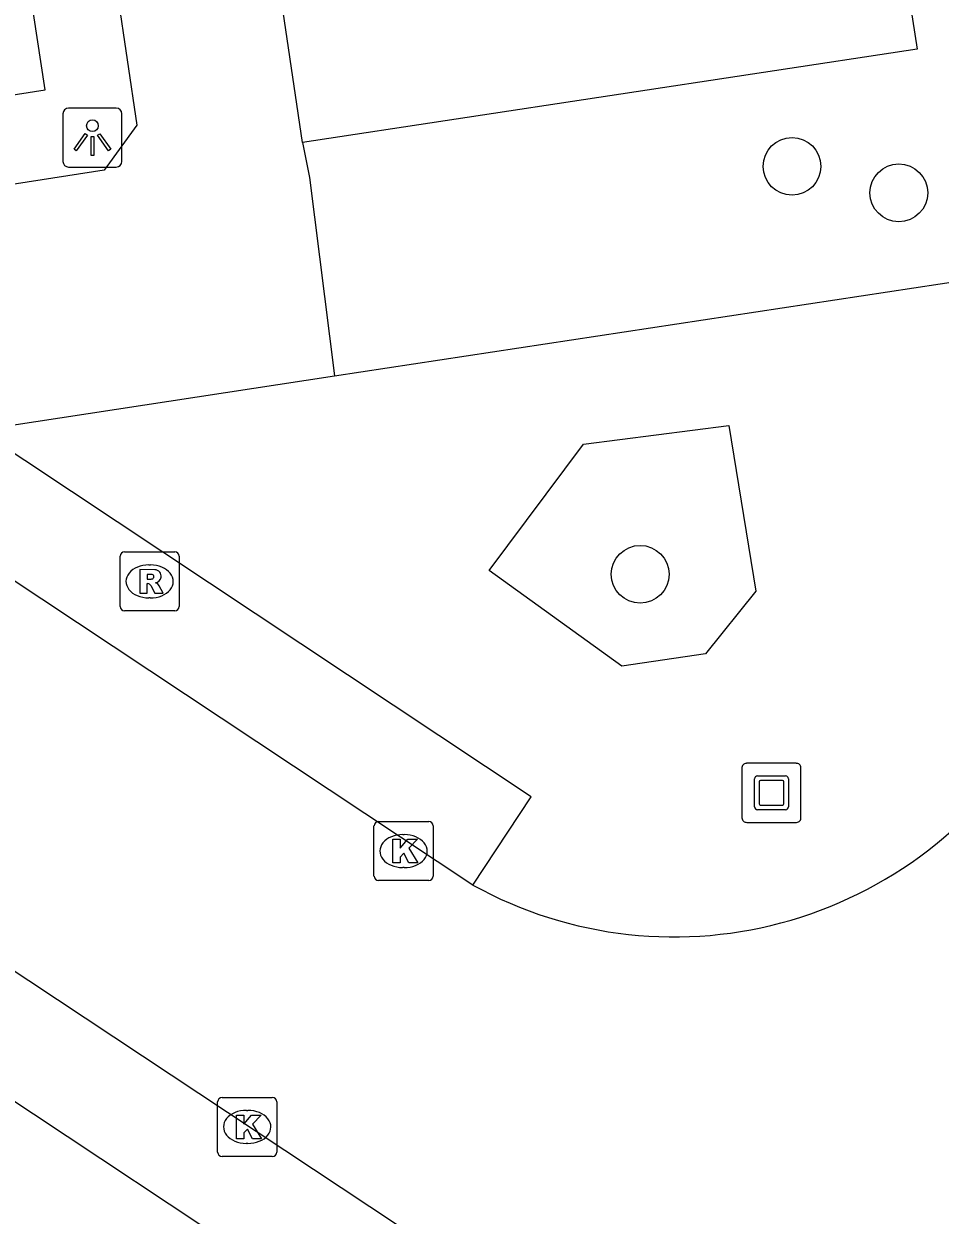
# Model space of a CAD drawing. Extents: x 159280 to 160375, y 384531 to 385872.
# Drawn here: x 159929.07 to 159944.59, y 384925.13 to 384945.31 of the extents above; entities that cross this region are included whole.
import ezdxf

# ---------------------------------------------------------------- set-up
doc = ezdxf.new("R2010")
doc.units = 0
for name, color, linetype in [('IMGEO_Boom', 7, 'Continuous'), ('IMGEO_Kolk', 7, 'Continuous'), ('IMGEO_Kunstobject', 7, 'Continuous'), ('IMGEO_Lichtpunt', 7, 'Continuous'), ('IMGEO_Pand', 7, 'Continuous'), ('IMGEO_Rijbaan_lokaal_open', 7, 'Continuous'), ('IMGEO_Rioolput', 7, 'Continuous'), ('IMGEO_Voetpad_open', 7, 'Continuous')]:
    doc.layers.add(name, color=color, linetype=linetype)

msp = doc.modelspace()

# ---------------------------------------------------------------- linework, layer by layer
at = {"layer": 'IMGEO_Boom'}
for centre in [(159942.083, 384942.893), (159943.892, 384942.444), (159939.511, 384935.984)]:
    msp.add_circle(centre, 0.489, dxfattribs=at)
at = {"layer": 'IMGEO_Kolk'}
for p, q in [((159935.002, 384930.87), (159935.002, 384931.722)), ((159935.077, 384931.796), (159935.929, 384931.796)), ((159936.003, 384931.722), (159936.003, 384930.87)), ((159935.49, 384931.576), (159935.515, 384931.576)), ((159935.513, 384931.016), (159935.488, 384931.016)), ((159935.929, 384930.796), (159935.077, 384930.796)), ((159932.353, 384926.198), (159932.353, 384927.05)), ((159932.428, 384927.124), (159933.28, 384927.124)), ((159933.354, 384927.05), (159933.354, 384926.198)), ((159932.841, 384926.904), (159932.866, 384926.904)), ((159932.864, 384926.344), (159932.839, 384926.344)), ((159933.28, 384926.124), (159932.428, 384926.124))]:
    msp.add_line(p, q, dxfattribs=at)
for points in [[(159935.002, 384930.87), (159935.002, 384931.722)], [(159935.077, 384931.796), (159935.929, 384931.796)], [(159936.003, 384931.722), (159936.003, 384930.87)], [(159935.323, 384931.496), (159935.446, 384931.496), (159935.446, 384931.345), (159935.576, 384931.496), (159935.74, 384931.496), (159935.594, 384931.345), (159935.747, 384931.096), (159935.595, 384931.096), (159935.51, 384931.26), (159935.446, 384931.193), (159935.446, 384931.096), (159935.323, 384931.096), (159935.323, 384931.496)], [(159935.929, 384930.796), (159935.077, 384930.796)], [(159932.353, 384926.198), (159932.353, 384927.05)], [(159932.428, 384927.124), (159933.28, 384927.124)], [(159933.354, 384927.05), (159933.354, 384926.198)], [(159932.674, 384926.824), (159932.797, 384926.824), (159932.797, 384926.673), (159932.927, 384926.824), (159933.091, 384926.824), (159932.945, 384926.673), (159933.098, 384926.424), (159932.946, 384926.424), (159932.861, 384926.588), (159932.797, 384926.521), (159932.797, 384926.424), (159932.674, 384926.424), (159932.674, 384926.824)], [(159933.28, 384926.124), (159932.428, 384926.124)]]:
    msp.add_lwpolyline(points, dxfattribs=at)
for centre, start, end in [((159935.079, 384931.72), 91.552, 178.448), ((159935.079, 384931.72), 91.552, 178.448), ((159935.927, 384931.72), 1.552, 88.448), ((159935.927, 384931.72), 1.552, 88.448), ((159935.079, 384930.872), 181.552, 268.448), ((159935.079, 384930.872), 181.552, 268.448), ((159935.927, 384930.872), 271.552, 358.448), ((159935.927, 384930.872), 271.552, 358.448), ((159932.43, 384927.048), 91.552, 178.448), ((159932.43, 384927.048), 91.552, 178.448), ((159933.278, 384927.048), 1.552, 88.448), ((159933.278, 384927.048), 1.552, 88.448), ((159932.43, 384926.2), 181.552, 268.448), ((159932.43, 384926.2), 181.552, 268.448), ((159933.278, 384926.2), 271.552, 358.448), ((159933.278, 384926.2), 271.552, 358.448)]:
    msp.add_arc(centre, 0.0765, start, end, dxfattribs=at)
for centre, major_axis, ratio, start_param, end_param in [((159935.489, 384931.296), (-0.387, 0.002), 0.722429, 4.712389, 7.853982), ((159935.514, 384931.296), (-0.39, 0.002), 0.717154, 1.570796, 4.712389), ((159932.84, 384926.624), (-0.387, 0.002), 0.722429, 4.712389, 7.853982), ((159932.865, 384926.624), (-0.39, 0.002), 0.717154, 1.570796, 4.712389)]:
    msp.add_ellipse(centre, major_axis=major_axis, ratio=ratio, start_param=start_param, end_param=end_param, dxfattribs=at)
at = {"layer": 'IMGEO_Kunstobject'}
for p, q in [((159941.235, 384932.698), (159941.235, 384931.857)), ((159941.235, 384932.698), (159941.235, 384931.857)), ((159942.151, 384932.782), (159941.31, 384932.782)), ((159942.151, 384932.782), (159941.31, 384932.782)), ((159942.235, 384931.866), (159942.235, 384932.707)), ((159942.235, 384931.866), (159942.235, 384932.707)), ((159941.449, 384932.046), (159941.449, 384932.52)), ((159941.499, 384932.57), (159941.973, 384932.57)), ((159942.023, 384932.52), (159942.023, 384932.046)), ((159941.529, 384932.47), (159941.529, 384932.096)), ((159941.923, 384932.49), (159941.549, 384932.49)), ((159941.943, 384932.096), (159941.943, 384932.47)), ((159941.973, 384931.996), (159941.499, 384931.996)), ((159941.549, 384932.076), (159941.923, 384932.076)), ((159941.319, 384931.782), (159942.16, 384931.782)), ((159941.319, 384931.782), (159942.16, 384931.782))]:
    msp.add_line(p, q, dxfattribs=at)
for centre, radius, start, end in [((159941.313, 384932.704), 0.0779, 92.4484, 184.2845), ((159941.313, 384932.704), 0.0779, 92.4484, 184.2845), ((159942.157, 384932.704), 0.0779, 2.4484, 94.2845), ((159942.157, 384932.704), 0.0779, 2.4484, 94.2845), ((159941.499, 384932.52), 0.05, 90, 180), ((159941.973, 384932.52), 0.05, 360, 90), ((159941.549, 384932.47), 0.02, 90, 180), ((159941.923, 384932.47), 0.02, 360, 90), ((159941.549, 384932.096), 0.02, 180, 270), ((159941.923, 384932.096), 0.02, 270, 0), ((159941.499, 384932.046), 0.05, 180, 270), ((159941.973, 384932.046), 0.05, 270, 0), ((159941.313, 384931.86), 0.0779, 182.4484, 274.2845), ((159941.313, 384931.86), 0.0779, 182.4484, 274.2845), ((159942.157, 384931.86), 0.0779, 272.4484, 4.2845), ((159942.157, 384931.86), 0.0779, 272.4484, 4.2845)]:
    msp.add_arc(centre, radius, start, end, dxfattribs=at)
at = {"layer": 'IMGEO_Lichtpunt'}
for p, q in [((159930.636, 384943.878), (159929.828, 384943.878)), ((159930.636, 384943.878), (159929.828, 384943.878)), ((159929.734, 384943.783), (159929.734, 384942.976)), ((159929.734, 384943.783), (159929.734, 384942.976)), ((159930.73, 384942.976), (159930.73, 384943.783)), ((159930.73, 384942.976), (159930.73, 384943.783)), ((159929.828, 384942.882), (159930.636, 384942.882)), ((159929.828, 384942.882), (159930.636, 384942.882))]:
    msp.add_line(p, q, dxfattribs=at)
for points in [[(159930.108, 384943.447), (159930.147, 384943.419), (159929.959, 384943.157), (159929.921, 384943.184), (159930.108, 384943.447)], [(159930.21, 384943.399), (159930.257, 384943.399), (159930.257, 384943.077), (159930.21, 384943.077), (159930.21, 384943.399)], [(159930.32, 384943.419), (159930.358, 384943.446), (159930.545, 384943.184), (159930.506, 384943.156), (159930.32, 384943.419)]]:
    msp.add_lwpolyline(points, dxfattribs=at)
msp.add_circle((159930.233, 384943.581), 0.0994, dxfattribs=at)
for centre, start, end in [((159929.828, 384943.783), 90, 180), ((159929.828, 384943.783), 90, 180), ((159930.636, 384943.783), 0, 90), ((159930.636, 384943.783), 0, 90), ((159929.828, 384942.976), 180, 270), ((159929.828, 384942.976), 180, 270), ((159930.636, 384942.976), 270, 0), ((159930.636, 384942.976), 270, 360)]:
    msp.add_arc(centre, 0.0946, start, end, dxfattribs=at)
at = {"layer": 'IMGEO_Pand'}
for points in [[(159941.544, 384950.14), (159941.973, 384947.368), (159943.775, 384947.647), (159944.203, 384944.879), (159933.789, 384943.295)], [(159933.789, 384943.295), (159932.965, 384948.873)]]:
    msp.add_lwpolyline(points, dxfattribs=at)
at = {"layer": 'IMGEO_Rijbaan_lokaal_open'}
for points in [[(159936.677, 384930.72), (159927.538, 384936.779), (159927.183, 384937.014)], [(159926.252, 384931.023), (159935.415, 384924.956)]]:
    msp.add_lwpolyline(points, dxfattribs=at)
msp.add_arc((159940.083, 384936.889), 7.047, 241.097, 331.5864, dxfattribs=at)
at = {"layer": 'IMGEO_Rioolput'}
for p, q in [((159930.776, 384936.363), (159931.628, 384936.363)), ((159930.701, 384935.437), (159930.701, 384936.289)), ((159931.189, 384936.143), (159931.214, 384936.143)), ((159931.702, 384936.289), (159931.702, 384935.437)), ((159931.212, 384935.583), (159931.187, 384935.583)), ((159931.628, 384935.363), (159930.776, 384935.363))]:
    msp.add_line(p, q, dxfattribs=at)
for points in [[(159930.776, 384936.363), (159931.628, 384936.363)], [(159930.701, 384935.437), (159930.701, 384936.289)], [(159931.702, 384936.289), (159931.702, 384935.437)], [(159931.29, 384936.061), (159931.038, 384936.063), (159931.038, 384935.663)], [(159931.216, 384935.982), (159931.162, 384935.982), (159931.162, 384935.901)], [(159931.038, 384935.663), (159931.162, 384935.663), (159931.162, 384935.825), (159931.173, 384935.825)], [(159931.162, 384935.901), (159931.214, 384935.901)], [(159931.22, 384935.796), (159931.291, 384935.663), (159931.431, 384935.663), (159931.366, 384935.789)], [(159931.628, 384935.363), (159930.776, 384935.363)]]:
    msp.add_lwpolyline(points, dxfattribs=at)
for centre, radius, start, end in [((159930.778, 384936.287), 0.0765, 91.552, 178.448), ((159930.778, 384936.287), 0.0765, 91.552, 178.448), ((159931.626, 384936.287), 0.0765, 1.552, 88.448), ((159931.626, 384936.287), 0.0765, 1.552, 88.448), ((159931.222, 384935.886), 0.0964, 77.0061, 93.1865), ((159931.236, 384935.943), 0.0378, 276.6634, 79.6772), ((159931.289, 384935.951), 0.109, 350.3612, 89.416), ((159931.287, 384935.951), 0.112, 277.5842, 350.9817), ((159931.172, 384935.772), 0.0533, 26.0293, 88.6989), ((159931.198, 384936.09), 0.19, 274.7715, 282.9687), ((159931.271, 384935.736), 0.108, 29.5134, 73.7905), ((159930.778, 384935.439), 0.0765, 181.552, 268.448), ((159930.778, 384935.439), 0.0765, 181.552, 268.448), ((159931.626, 384935.439), 0.0765, 271.552, 358.448), ((159931.626, 384935.439), 0.0765, 271.552, 358.448)]:
    msp.add_arc(centre, radius, start, end, dxfattribs=at)
for centre, major_axis, ratio, start_param, end_param in [((159931.188, 384935.863), (-0.387, 0.002), 0.722429, 4.712389, 7.853982), ((159931.213, 384935.863), (-0.39, 0.002), 0.717154, 1.570796, 4.712389)]:
    msp.add_ellipse(centre, major_axis=major_axis, ratio=ratio, start_param=start_param, end_param=end_param, dxfattribs=at)
at = {"layer": 'IMGEO_Voetpad_open'}
for points in [[(159928.399, 384950.919), (159929.001, 384950.987), (159930.004, 384950.233), (159930.984, 384943.589), (159930.432, 384942.827), (159923.872, 384941.805), (159923.625, 384943.279), (159929.431, 384944.191), (159928.399, 384950.919)], [(159933.789, 384943.295), (159933.907, 384942.703), (159934.331, 384939.346)], [(159934.331, 384939.346), (159945.039, 384940.971)], [(159928.311, 384938.426), (159934.331, 384939.346)], [(159936.677, 384930.72), (159937.662, 384932.215), (159928.311, 384938.426)], [(159940.619, 384934.638), (159939.198, 384934.428), (159936.952, 384936.046), (159938.549, 384938.187), (159941.014, 384938.503), (159941.468, 384935.699), (159940.619, 384934.638)], [(159935.415, 384924.956), (159934.401, 384923.411), (159925.203, 384929.508), (159926.252, 384931.023)]]:
    msp.add_lwpolyline(points, dxfattribs=at)

doc.saveas('drawing.dxf')
